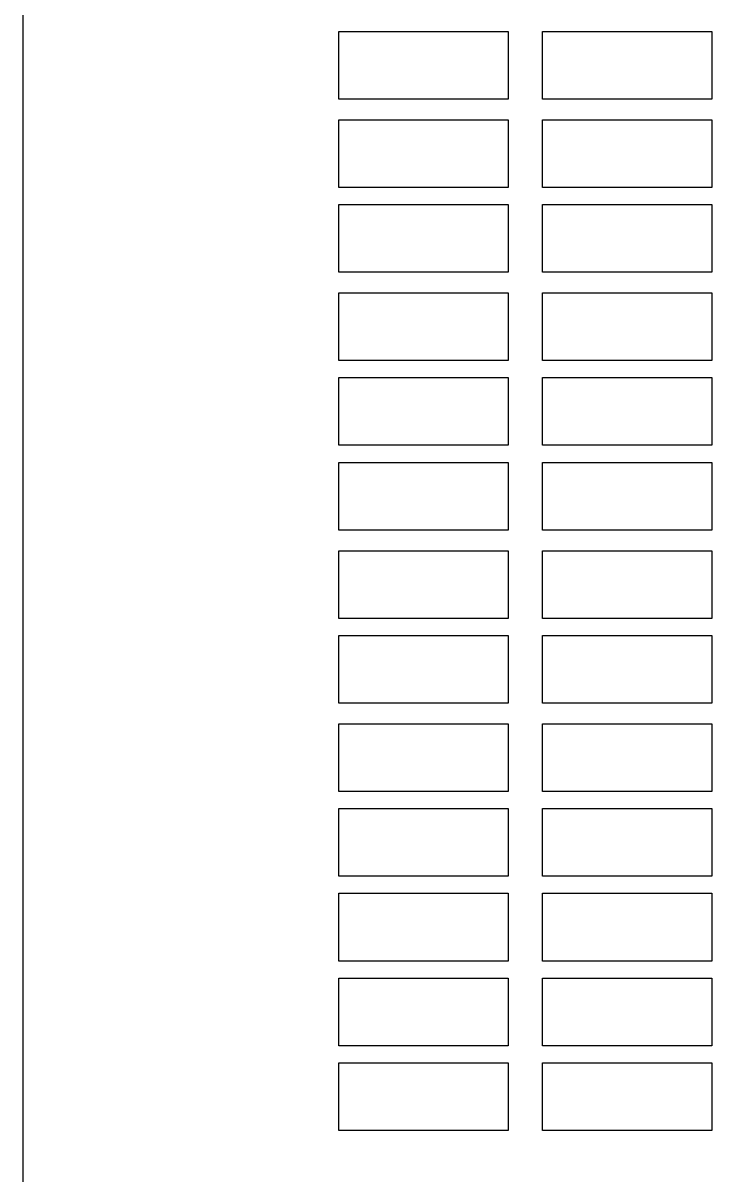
# Model space of a CAD drawing. Extents: x -449577 to -425530, y -1150048 to -1121091.
# Drawn here: x -436490 to -436056, y -1141384 to -1140677 of the extents above; entities that cross this region are included whole.
import ezdxf

# ---------------------------------------------------------------- set-up
doc = ezdxf.new("R2010")
doc.units = 0
doc.layers.add('Vrstva 1', color=7, linetype='Continuous')

msp = doc.modelspace()

# ---------------------------------------------------------------- linework, layer by layer
at = {"layer": 'Vrstva 1'}
for points in [[(-433990.01, -1140001.93), (-433990.01, -1142751.93), (-436490.01, -1142751.93), (-436490.01, -1140001.93)], [(-436295.94, -1140682), (-436191.94, -1140682), (-436191.94, -1140723.6), (-436295.94, -1140723.6)], [(-436295.94, -1140682), (-436191.94, -1140682), (-436191.94, -1140723.6), (-436295.94, -1140723.6)], [(-436295.94, -1140682), (-436191.94, -1140682), (-436191.94, -1140723.6), (-436295.94, -1140723.6)], [(-436295.94, -1140682), (-436191.94, -1140682), (-436191.94, -1140723.6), (-436295.94, -1140723.6)], [(-436295.94, -1140682), (-436191.94, -1140682), (-436191.94, -1140723.6), (-436295.94, -1140723.6)], [(-436295.94, -1140682), (-436191.94, -1140682), (-436191.94, -1140723.6), (-436295.94, -1140723.6)], [(-436295.94, -1140682), (-436191.94, -1140682), (-436191.94, -1140723.6), (-436295.94, -1140723.6)], [(-436295.94, -1140682), (-436191.94, -1140682), (-436191.94, -1140723.6), (-436295.94, -1140723.6)], [(-436170.75, -1140682), (-436066.75, -1140682), (-436066.75, -1140723.6), (-436170.75, -1140723.6)], [(-436170.75, -1140682), (-436066.75, -1140682), (-436066.75, -1140723.6), (-436170.75, -1140723.6)], [(-436170.75, -1140682), (-436066.75, -1140682), (-436066.75, -1140723.6), (-436170.75, -1140723.6)], [(-436170.75, -1140682), (-436066.75, -1140682), (-436066.75, -1140723.6), (-436170.75, -1140723.6)], [(-436170.75, -1140682), (-436066.75, -1140682), (-436066.75, -1140723.6), (-436170.75, -1140723.6)], [(-436170.75, -1140682), (-436066.75, -1140682), (-436066.75, -1140723.6), (-436170.75, -1140723.6)], [(-436170.75, -1140682), (-436066.75, -1140682), (-436066.75, -1140723.6), (-436170.75, -1140723.6)], [(-436170.75, -1140682), (-436066.75, -1140682), (-436066.75, -1140723.6), (-436170.75, -1140723.6)], [(-436295.94, -1140736.27), (-436191.94, -1140736.27), (-436191.94, -1140777.87), (-436295.94, -1140777.87)], [(-436295.94, -1140736.27), (-436191.94, -1140736.27), (-436191.94, -1140777.87), (-436295.94, -1140777.87)], [(-436295.94, -1140736.27), (-436191.94, -1140736.27), (-436191.94, -1140777.87), (-436295.94, -1140777.87)], [(-436295.94, -1140736.27), (-436191.94, -1140736.27), (-436191.94, -1140777.87), (-436295.94, -1140777.87)], [(-436295.94, -1140736.27), (-436191.94, -1140736.27), (-436191.94, -1140777.87), (-436295.94, -1140777.87)], [(-436295.94, -1140736.27), (-436191.94, -1140736.27), (-436191.94, -1140777.87), (-436295.94, -1140777.87)], [(-436295.94, -1140736.27), (-436191.94, -1140736.27), (-436191.94, -1140777.87), (-436295.94, -1140777.87)], [(-436295.94, -1140736.27), (-436191.94, -1140736.27), (-436191.94, -1140777.87), (-436295.94, -1140777.87)], [(-436170.75, -1140736.27), (-436066.75, -1140736.27), (-436066.75, -1140777.87), (-436170.75, -1140777.87)], [(-436170.75, -1140736.27), (-436066.75, -1140736.27), (-436066.75, -1140777.87), (-436170.75, -1140777.87)], [(-436170.75, -1140736.27), (-436066.75, -1140736.27), (-436066.75, -1140777.87), (-436170.75, -1140777.87)], [(-436170.75, -1140736.27), (-436066.75, -1140736.27), (-436066.75, -1140777.87), (-436170.75, -1140777.87)], [(-436170.75, -1140736.27), (-436066.75, -1140736.27), (-436066.75, -1140777.87), (-436170.75, -1140777.87)], [(-436170.75, -1140736.27), (-436066.75, -1140736.27), (-436066.75, -1140777.87), (-436170.75, -1140777.87)], [(-436170.75, -1140736.27), (-436066.75, -1140736.27), (-436066.75, -1140777.87), (-436170.75, -1140777.87)], [(-436170.75, -1140736.27), (-436066.75, -1140736.27), (-436066.75, -1140777.87), (-436170.75, -1140777.87)], [(-436295.94, -1140788.35), (-436191.94, -1140788.35), (-436191.94, -1140829.96), (-436295.94, -1140829.96)], [(-436295.94, -1140788.35), (-436191.94, -1140788.35), (-436191.94, -1140829.96), (-436295.94, -1140829.96)], [(-436295.94, -1140788.35), (-436191.94, -1140788.35), (-436191.94, -1140829.96), (-436295.94, -1140829.96)], [(-436295.94, -1140788.35), (-436191.94, -1140788.35), (-436191.94, -1140829.96), (-436295.94, -1140829.96)], [(-436295.94, -1140788.35), (-436191.94, -1140788.35), (-436191.94, -1140829.96), (-436295.94, -1140829.96)], [(-436295.94, -1140788.35), (-436191.94, -1140788.35), (-436191.94, -1140829.96), (-436295.94, -1140829.96)], [(-436295.94, -1140788.35), (-436191.94, -1140788.35), (-436191.94, -1140829.96), (-436295.94, -1140829.96)], [(-436295.94, -1140788.35), (-436191.94, -1140788.35), (-436191.94, -1140829.96), (-436295.94, -1140829.96)], [(-436170.75, -1140788.35), (-436066.75, -1140788.35), (-436066.75, -1140829.96), (-436170.75, -1140829.96)], [(-436170.75, -1140788.35), (-436066.75, -1140788.35), (-436066.75, -1140829.96), (-436170.75, -1140829.96)], [(-436170.75, -1140788.35), (-436066.75, -1140788.35), (-436066.75, -1140829.96), (-436170.75, -1140829.96)], [(-436170.75, -1140788.35), (-436066.75, -1140788.35), (-436066.75, -1140829.96), (-436170.75, -1140829.96)], [(-436170.75, -1140788.35), (-436066.75, -1140788.35), (-436066.75, -1140829.96), (-436170.75, -1140829.96)], [(-436170.75, -1140788.35), (-436066.75, -1140788.35), (-436066.75, -1140829.96), (-436170.75, -1140829.96)], [(-436170.75, -1140788.35), (-436066.75, -1140788.35), (-436066.75, -1140829.96), (-436170.75, -1140829.96)], [(-436170.75, -1140788.35), (-436066.75, -1140788.35), (-436066.75, -1140829.96), (-436170.75, -1140829.96)], [(-436295.94, -1140842.62), (-436191.94, -1140842.62), (-436191.94, -1140884.22), (-436295.94, -1140884.22)], [(-436295.94, -1140842.62), (-436191.94, -1140842.62), (-436191.94, -1140884.22), (-436295.94, -1140884.22)], [(-436295.94, -1140842.62), (-436191.94, -1140842.62), (-436191.94, -1140884.22), (-436295.94, -1140884.22)], [(-436295.94, -1140842.62), (-436191.94, -1140842.62), (-436191.94, -1140884.22), (-436295.94, -1140884.22)], [(-436295.94, -1140842.62), (-436191.94, -1140842.62), (-436191.94, -1140884.22), (-436295.94, -1140884.22)], [(-436295.94, -1140842.62), (-436191.94, -1140842.62), (-436191.94, -1140884.22), (-436295.94, -1140884.22)], [(-436295.94, -1140842.62), (-436191.94, -1140842.62), (-436191.94, -1140884.22), (-436295.94, -1140884.22)], [(-436295.94, -1140842.62), (-436191.94, -1140842.62), (-436191.94, -1140884.22), (-436295.94, -1140884.22)], [(-436170.75, -1140842.62), (-436066.75, -1140842.62), (-436066.75, -1140884.22), (-436170.75, -1140884.22)], [(-436170.75, -1140842.62), (-436066.75, -1140842.62), (-436066.75, -1140884.22), (-436170.75, -1140884.22)], [(-436170.75, -1140842.62), (-436066.75, -1140842.62), (-436066.75, -1140884.22), (-436170.75, -1140884.22)], [(-436170.75, -1140842.62), (-436066.75, -1140842.62), (-436066.75, -1140884.22), (-436170.75, -1140884.22)], [(-436170.75, -1140842.62), (-436066.75, -1140842.62), (-436066.75, -1140884.22), (-436170.75, -1140884.22)], [(-436170.75, -1140842.62), (-436066.75, -1140842.62), (-436066.75, -1140884.22), (-436170.75, -1140884.22)], [(-436170.75, -1140842.62), (-436066.75, -1140842.62), (-436066.75, -1140884.22), (-436170.75, -1140884.22)], [(-436170.75, -1140842.62), (-436066.75, -1140842.62), (-436066.75, -1140884.22), (-436170.75, -1140884.22)], [(-436295.94, -1140894.71), (-436191.94, -1140894.71), (-436191.94, -1140936.31), (-436295.94, -1140936.31)], [(-436295.94, -1140894.71), (-436191.94, -1140894.71), (-436191.94, -1140936.31), (-436295.94, -1140936.31)], [(-436295.94, -1140894.71), (-436191.94, -1140894.71), (-436191.94, -1140936.31), (-436295.94, -1140936.31)], [(-436295.94, -1140894.71), (-436191.94, -1140894.71), (-436191.94, -1140936.31), (-436295.94, -1140936.31)], [(-436295.94, -1140894.71), (-436191.94, -1140894.71), (-436191.94, -1140936.31), (-436295.94, -1140936.31)], [(-436295.94, -1140894.71), (-436191.94, -1140894.71), (-436191.94, -1140936.31), (-436295.94, -1140936.31)], [(-436295.94, -1140894.71), (-436191.94, -1140894.71), (-436191.94, -1140936.31), (-436295.94, -1140936.31)], [(-436295.94, -1140894.71), (-436191.94, -1140894.71), (-436191.94, -1140936.31), (-436295.94, -1140936.31)], [(-436170.75, -1140894.71), (-436066.75, -1140894.71), (-436066.75, -1140936.31), (-436170.75, -1140936.31)], [(-436170.75, -1140894.71), (-436066.75, -1140894.71), (-436066.75, -1140936.31), (-436170.75, -1140936.31)], [(-436170.75, -1140894.71), (-436066.75, -1140894.71), (-436066.75, -1140936.31), (-436170.75, -1140936.31)], [(-436170.75, -1140894.71), (-436066.75, -1140894.71), (-436066.75, -1140936.31), (-436170.75, -1140936.31)], [(-436170.75, -1140894.71), (-436066.75, -1140894.71), (-436066.75, -1140936.31), (-436170.75, -1140936.31)], [(-436170.75, -1140894.71), (-436066.75, -1140894.71), (-436066.75, -1140936.31), (-436170.75, -1140936.31)], [(-436170.75, -1140894.71), (-436066.75, -1140894.71), (-436066.75, -1140936.31), (-436170.75, -1140936.31)], [(-436170.75, -1140894.71), (-436066.75, -1140894.71), (-436066.75, -1140936.31), (-436170.75, -1140936.31)], [(-436295.94, -1140946.8), (-436191.94, -1140946.8), (-436191.94, -1140988.4), (-436295.94, -1140988.4)], [(-436295.94, -1140946.8), (-436191.94, -1140946.8), (-436191.94, -1140988.4), (-436295.94, -1140988.4)], [(-436295.94, -1140946.8), (-436191.94, -1140946.8), (-436191.94, -1140988.4), (-436295.94, -1140988.4)], [(-436295.94, -1140946.8), (-436191.94, -1140946.8), (-436191.94, -1140988.4), (-436295.94, -1140988.4)], [(-436295.94, -1140946.8), (-436191.94, -1140946.8), (-436191.94, -1140988.4), (-436295.94, -1140988.4)], [(-436295.94, -1140946.8), (-436191.94, -1140946.8), (-436191.94, -1140988.4), (-436295.94, -1140988.4)], [(-436295.94, -1140946.8), (-436191.94, -1140946.8), (-436191.94, -1140988.4), (-436295.94, -1140988.4)], [(-436295.94, -1140946.8), (-436191.94, -1140946.8), (-436191.94, -1140988.4), (-436295.94, -1140988.4)], [(-436170.75, -1140946.8), (-436066.75, -1140946.8), (-436066.75, -1140988.4), (-436170.75, -1140988.4)], [(-436170.75, -1140946.8), (-436066.75, -1140946.8), (-436066.75, -1140988.4), (-436170.75, -1140988.4)], [(-436170.75, -1140946.8), (-436066.75, -1140946.8), (-436066.75, -1140988.4), (-436170.75, -1140988.4)], [(-436170.75, -1140946.8), (-436066.75, -1140946.8), (-436066.75, -1140988.4), (-436170.75, -1140988.4)], [(-436170.75, -1140946.8), (-436066.75, -1140946.8), (-436066.75, -1140988.4), (-436170.75, -1140988.4)], [(-436170.75, -1140946.8), (-436066.75, -1140946.8), (-436066.75, -1140988.4), (-436170.75, -1140988.4)], [(-436170.75, -1140946.8), (-436066.75, -1140946.8), (-436066.75, -1140988.4), (-436170.75, -1140988.4)], [(-436170.75, -1140946.8), (-436066.75, -1140946.8), (-436066.75, -1140988.4), (-436170.75, -1140988.4)], [(-436295.94, -1141001.07), (-436191.94, -1141001.07), (-436191.94, -1141042.67), (-436295.94, -1141042.67)], [(-436295.94, -1141001.07), (-436191.94, -1141001.07), (-436191.94, -1141042.67), (-436295.94, -1141042.67)], [(-436295.94, -1141001.07), (-436191.94, -1141001.07), (-436191.94, -1141042.67), (-436295.94, -1141042.67)], [(-436295.94, -1141001.07), (-436191.94, -1141001.07), (-436191.94, -1141042.67), (-436295.94, -1141042.67)], [(-436295.94, -1141001.07), (-436191.94, -1141001.07), (-436191.94, -1141042.67), (-436295.94, -1141042.67)], [(-436295.94, -1141001.07), (-436191.94, -1141001.07), (-436191.94, -1141042.67), (-436295.94, -1141042.67)], [(-436295.94, -1141001.07), (-436191.94, -1141001.07), (-436191.94, -1141042.67), (-436295.94, -1141042.67)], [(-436295.94, -1141001.07), (-436191.94, -1141001.07), (-436191.94, -1141042.67), (-436295.94, -1141042.67)], [(-436170.75, -1141001.07), (-436066.75, -1141001.07), (-436066.75, -1141042.67), (-436170.75, -1141042.67)], [(-436170.75, -1141001.07), (-436066.75, -1141001.07), (-436066.75, -1141042.67), (-436170.75, -1141042.67)], [(-436170.75, -1141001.07), (-436066.75, -1141001.07), (-436066.75, -1141042.67), (-436170.75, -1141042.67)], [(-436170.75, -1141001.07), (-436066.75, -1141001.07), (-436066.75, -1141042.67), (-436170.75, -1141042.67)], [(-436170.75, -1141001.07), (-436066.75, -1141001.07), (-436066.75, -1141042.67), (-436170.75, -1141042.67)], [(-436170.75, -1141001.07), (-436066.75, -1141001.07), (-436066.75, -1141042.67), (-436170.75, -1141042.67)], [(-436170.75, -1141001.07), (-436066.75, -1141001.07), (-436066.75, -1141042.67), (-436170.75, -1141042.67)], [(-436170.75, -1141001.07), (-436066.75, -1141001.07), (-436066.75, -1141042.67), (-436170.75, -1141042.67)], [(-436295.94, -1141053.16), (-436191.94, -1141053.16), (-436191.94, -1141094.76), (-436295.94, -1141094.76)], [(-436295.94, -1141053.16), (-436191.94, -1141053.16), (-436191.94, -1141094.76), (-436295.94, -1141094.76)], [(-436295.94, -1141053.16), (-436191.94, -1141053.16), (-436191.94, -1141094.76), (-436295.94, -1141094.76)], [(-436295.94, -1141053.16), (-436191.94, -1141053.16), (-436191.94, -1141094.76), (-436295.94, -1141094.76)], [(-436295.94, -1141053.16), (-436191.94, -1141053.16), (-436191.94, -1141094.76), (-436295.94, -1141094.76)], [(-436295.94, -1141053.16), (-436191.94, -1141053.16), (-436191.94, -1141094.76), (-436295.94, -1141094.76)], [(-436295.94, -1141053.16), (-436191.94, -1141053.16), (-436191.94, -1141094.76), (-436295.94, -1141094.76)], [(-436295.94, -1141053.16), (-436191.94, -1141053.16), (-436191.94, -1141094.76), (-436295.94, -1141094.76)], [(-436170.75, -1141053.16), (-436066.75, -1141053.16), (-436066.75, -1141094.76), (-436170.75, -1141094.76)], [(-436170.75, -1141053.16), (-436066.75, -1141053.16), (-436066.75, -1141094.76), (-436170.75, -1141094.76)], [(-436170.75, -1141053.16), (-436066.75, -1141053.16), (-436066.75, -1141094.76), (-436170.75, -1141094.76)], [(-436170.75, -1141053.16), (-436066.75, -1141053.16), (-436066.75, -1141094.76), (-436170.75, -1141094.76)], [(-436170.75, -1141053.16), (-436066.75, -1141053.16), (-436066.75, -1141094.76), (-436170.75, -1141094.76)], [(-436170.75, -1141053.16), (-436066.75, -1141053.16), (-436066.75, -1141094.76), (-436170.75, -1141094.76)], [(-436170.75, -1141053.16), (-436066.75, -1141053.16), (-436066.75, -1141094.76), (-436170.75, -1141094.76)], [(-436170.75, -1141053.16), (-436066.75, -1141053.16), (-436066.75, -1141094.76), (-436170.75, -1141094.76)], [(-436295.94, -1141107.43), (-436191.94, -1141107.43), (-436191.94, -1141149.03), (-436295.94, -1141149.03)], [(-436295.94, -1141107.43), (-436191.94, -1141107.43), (-436191.94, -1141149.03), (-436295.94, -1141149.03)], [(-436295.94, -1141107.43), (-436191.94, -1141107.43), (-436191.94, -1141149.03), (-436295.94, -1141149.03)], [(-436295.94, -1141107.43), (-436191.94, -1141107.43), (-436191.94, -1141149.03), (-436295.94, -1141149.03)], [(-436295.94, -1141107.43), (-436191.94, -1141107.43), (-436191.94, -1141149.03), (-436295.94, -1141149.03)], [(-436295.94, -1141107.43), (-436191.94, -1141107.43), (-436191.94, -1141149.03), (-436295.94, -1141149.03)], [(-436295.94, -1141107.43), (-436191.94, -1141107.43), (-436191.94, -1141149.03), (-436295.94, -1141149.03)], [(-436295.94, -1141107.43), (-436191.94, -1141107.43), (-436191.94, -1141149.03), (-436295.94, -1141149.03)], [(-436170.75, -1141107.43), (-436066.75, -1141107.43), (-436066.75, -1141149.03), (-436170.75, -1141149.03)], [(-436170.75, -1141107.43), (-436066.75, -1141107.43), (-436066.75, -1141149.03), (-436170.75, -1141149.03)], [(-436170.75, -1141107.43), (-436066.75, -1141107.43), (-436066.75, -1141149.03), (-436170.75, -1141149.03)], [(-436170.75, -1141107.43), (-436066.75, -1141107.43), (-436066.75, -1141149.03), (-436170.75, -1141149.03)], [(-436170.75, -1141107.43), (-436066.75, -1141107.43), (-436066.75, -1141149.03), (-436170.75, -1141149.03)], [(-436170.75, -1141107.43), (-436066.75, -1141107.43), (-436066.75, -1141149.03), (-436170.75, -1141149.03)], [(-436170.75, -1141107.43), (-436066.75, -1141107.43), (-436066.75, -1141149.03), (-436170.75, -1141149.03)], [(-436170.75, -1141107.43), (-436066.75, -1141107.43), (-436066.75, -1141149.03), (-436170.75, -1141149.03)], [(-436295.94, -1141159.51), (-436191.94, -1141159.51), (-436191.94, -1141201.11), (-436295.94, -1141201.11)], [(-436295.94, -1141159.51), (-436191.94, -1141159.51), (-436191.94, -1141201.11), (-436295.94, -1141201.11)], [(-436295.94, -1141159.51), (-436191.94, -1141159.51), (-436191.94, -1141201.11), (-436295.94, -1141201.11)], [(-436295.94, -1141159.51), (-436191.94, -1141159.51), (-436191.94, -1141201.11), (-436295.94, -1141201.11)], [(-436295.94, -1141159.51), (-436191.94, -1141159.51), (-436191.94, -1141201.11), (-436295.94, -1141201.11)], [(-436295.94, -1141159.51), (-436191.94, -1141159.51), (-436191.94, -1141201.11), (-436295.94, -1141201.11)], [(-436295.94, -1141159.51), (-436191.94, -1141159.51), (-436191.94, -1141201.11), (-436295.94, -1141201.11)], [(-436295.94, -1141159.51), (-436191.94, -1141159.51), (-436191.94, -1141201.11), (-436295.94, -1141201.11)], [(-436170.75, -1141159.51), (-436066.75, -1141159.51), (-436066.75, -1141201.11), (-436170.75, -1141201.11)], [(-436170.75, -1141159.51), (-436066.75, -1141159.51), (-436066.75, -1141201.11), (-436170.75, -1141201.11)], [(-436170.75, -1141159.51), (-436066.75, -1141159.51), (-436066.75, -1141201.11), (-436170.75, -1141201.11)], [(-436170.75, -1141159.51), (-436066.75, -1141159.51), (-436066.75, -1141201.11), (-436170.75, -1141201.11)], [(-436170.75, -1141159.51), (-436066.75, -1141159.51), (-436066.75, -1141201.11), (-436170.75, -1141201.11)], [(-436170.75, -1141159.51), (-436066.75, -1141159.51), (-436066.75, -1141201.11), (-436170.75, -1141201.11)], [(-436170.75, -1141159.51), (-436066.75, -1141159.51), (-436066.75, -1141201.11), (-436170.75, -1141201.11)], [(-436170.75, -1141159.51), (-436066.75, -1141159.51), (-436066.75, -1141201.11), (-436170.75, -1141201.11)], [(-436295.94, -1141211.6), (-436191.94, -1141211.6), (-436191.94, -1141253.2), (-436295.94, -1141253.2)], [(-436295.94, -1141211.6), (-436191.94, -1141211.6), (-436191.94, -1141253.2), (-436295.94, -1141253.2)], [(-436295.94, -1141211.6), (-436191.94, -1141211.6), (-436191.94, -1141253.2), (-436295.94, -1141253.2)], [(-436295.94, -1141211.6), (-436191.94, -1141211.6), (-436191.94, -1141253.2), (-436295.94, -1141253.2)], [(-436295.94, -1141211.6), (-436191.94, -1141211.6), (-436191.94, -1141253.2), (-436295.94, -1141253.2)], [(-436295.94, -1141211.6), (-436191.94, -1141211.6), (-436191.94, -1141253.2), (-436295.94, -1141253.2)], [(-436295.94, -1141211.6), (-436191.94, -1141211.6), (-436191.94, -1141253.2), (-436295.94, -1141253.2)], [(-436295.94, -1141211.6), (-436191.94, -1141211.6), (-436191.94, -1141253.2), (-436295.94, -1141253.2)], [(-436170.75, -1141211.6), (-436066.75, -1141211.6), (-436066.75, -1141253.2), (-436170.75, -1141253.2)], [(-436170.75, -1141211.6), (-436066.75, -1141211.6), (-436066.75, -1141253.2), (-436170.75, -1141253.2)], [(-436170.75, -1141211.6), (-436066.75, -1141211.6), (-436066.75, -1141253.2), (-436170.75, -1141253.2)], [(-436170.75, -1141211.6), (-436066.75, -1141211.6), (-436066.75, -1141253.2), (-436170.75, -1141253.2)], [(-436170.75, -1141211.6), (-436066.75, -1141211.6), (-436066.75, -1141253.2), (-436170.75, -1141253.2)], [(-436170.75, -1141211.6), (-436066.75, -1141211.6), (-436066.75, -1141253.2), (-436170.75, -1141253.2)], [(-436170.75, -1141211.6), (-436066.75, -1141211.6), (-436066.75, -1141253.2), (-436170.75, -1141253.2)], [(-436170.75, -1141211.6), (-436066.75, -1141211.6), (-436066.75, -1141253.2), (-436170.75, -1141253.2)], [(-436295.94, -1141263.69), (-436191.94, -1141263.69), (-436191.94, -1141305.29), (-436295.94, -1141305.29)], [(-436295.94, -1141263.69), (-436191.94, -1141263.69), (-436191.94, -1141305.29), (-436295.94, -1141305.29)], [(-436295.94, -1141263.69), (-436191.94, -1141263.69), (-436191.94, -1141305.29), (-436295.94, -1141305.29)], [(-436295.94, -1141263.69), (-436191.94, -1141263.69), (-436191.94, -1141305.29), (-436295.94, -1141305.29)], [(-436295.94, -1141263.69), (-436191.94, -1141263.69), (-436191.94, -1141305.29), (-436295.94, -1141305.29)], [(-436295.94, -1141263.69), (-436191.94, -1141263.69), (-436191.94, -1141305.29), (-436295.94, -1141305.29)], [(-436295.94, -1141263.69), (-436191.94, -1141263.69), (-436191.94, -1141305.29), (-436295.94, -1141305.29)], [(-436295.94, -1141263.69), (-436191.94, -1141263.69), (-436191.94, -1141305.29), (-436295.94, -1141305.29)], [(-436170.75, -1141263.69), (-436066.75, -1141263.69), (-436066.75, -1141305.29), (-436170.75, -1141305.29)], [(-436170.75, -1141263.69), (-436066.75, -1141263.69), (-436066.75, -1141305.29), (-436170.75, -1141305.29)], [(-436170.75, -1141263.69), (-436066.75, -1141263.69), (-436066.75, -1141305.29), (-436170.75, -1141305.29)], [(-436170.75, -1141263.69), (-436066.75, -1141263.69), (-436066.75, -1141305.29), (-436170.75, -1141305.29)], [(-436170.75, -1141263.69), (-436066.75, -1141263.69), (-436066.75, -1141305.29), (-436170.75, -1141305.29)], [(-436170.75, -1141263.69), (-436066.75, -1141263.69), (-436066.75, -1141305.29), (-436170.75, -1141305.29)], [(-436170.75, -1141263.69), (-436066.75, -1141263.69), (-436066.75, -1141305.29), (-436170.75, -1141305.29)], [(-436170.75, -1141263.69), (-436066.75, -1141263.69), (-436066.75, -1141305.29), (-436170.75, -1141305.29)], [(-436295.94, -1141315.78), (-436191.94, -1141315.78), (-436191.94, -1141357.38), (-436295.94, -1141357.38)], [(-436295.94, -1141315.78), (-436191.94, -1141315.78), (-436191.94, -1141357.38), (-436295.94, -1141357.38)], [(-436295.94, -1141315.78), (-436191.94, -1141315.78), (-436191.94, -1141357.38), (-436295.94, -1141357.38)], [(-436295.94, -1141315.78), (-436191.94, -1141315.78), (-436191.94, -1141357.38), (-436295.94, -1141357.38)], [(-436295.94, -1141315.78), (-436191.94, -1141315.78), (-436191.94, -1141357.38), (-436295.94, -1141357.38)], [(-436295.94, -1141315.78), (-436191.94, -1141315.78), (-436191.94, -1141357.38), (-436295.94, -1141357.38)], [(-436295.94, -1141315.78), (-436191.94, -1141315.78), (-436191.94, -1141357.38), (-436295.94, -1141357.38)], [(-436295.94, -1141315.78), (-436191.94, -1141315.78), (-436191.94, -1141357.38), (-436295.94, -1141357.38)], [(-436170.75, -1141315.78), (-436066.75, -1141315.78), (-436066.75, -1141357.38), (-436170.75, -1141357.38)], [(-436170.75, -1141315.78), (-436066.75, -1141315.78), (-436066.75, -1141357.38), (-436170.75, -1141357.38)], [(-436170.75, -1141315.78), (-436066.75, -1141315.78), (-436066.75, -1141357.38), (-436170.75, -1141357.38)], [(-436170.75, -1141315.78), (-436066.75, -1141315.78), (-436066.75, -1141357.38), (-436170.75, -1141357.38)], [(-436170.75, -1141315.78), (-436066.75, -1141315.78), (-436066.75, -1141357.38), (-436170.75, -1141357.38)], [(-436170.75, -1141315.78), (-436066.75, -1141315.78), (-436066.75, -1141357.38), (-436170.75, -1141357.38)], [(-436170.75, -1141315.78), (-436066.75, -1141315.78), (-436066.75, -1141357.38), (-436170.75, -1141357.38)], [(-436170.75, -1141315.78), (-436066.75, -1141315.78), (-436066.75, -1141357.38), (-436170.75, -1141357.38)]]:
    msp.add_lwpolyline(points, close=True, dxfattribs=at)

doc.saveas('drawing.dxf')
